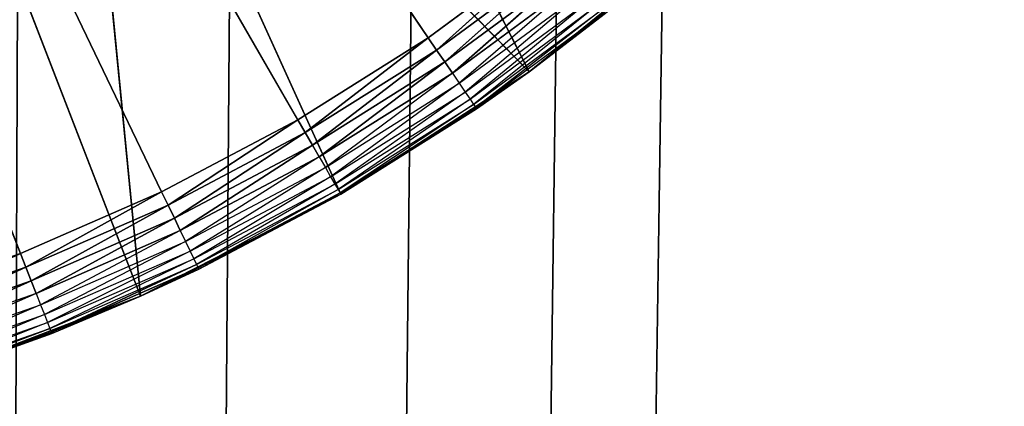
# Model space of a CAD drawing. Extents: x 0.1 to 17.7, y 0.1 to 17.7.
# Tile 563 of 656: x 16.2719 to 16.5014, y 15.6997 to 15.7897. Entities that reach past the tile are written whole.
import ezdxf

# ---------------------------------------------------------------- set-up
doc = ezdxf.new("R2010")
doc.units = 0
doc.header["$LTSCALE"] = 2.54
doc.layers.get('0').update_dxf_attribs({"color": 13, "linetype": 'CONTINUOUS'})

# ---------------------------------------------------------------- blocks, each defined once
blk = doc.blocks.new('KOSZ_NA__MIECI_Z_POKRYWK__')
at = {"color": 0}
for p, q in [((16.09677, 16.18213, 10.3), (16.27213, 15.73531, 10.3)), ((16.33676, 15.76644, 10.3), (16.09677, 16.18213, 10.3)), ((16.09677, 16.18213, 10.3), (16.36716, 15.78554, 10.3)), ((16.33676, 15.76644, 10.3), (16.09677, 16.18213, 10.3)), ((16.30503, 15.74967, 10.3), (16.09677, 16.18213, 10.3)), ((16.30503, 15.74967, 10.3), (16.09677, 16.18213, 10.3)), ((16.09677, 16.18213, 10.3), (16.27213, 15.73531, 10.3)), ((16.09677, 16.18213, 10.3), (16.36716, 15.78554, 10.3)), ((16.42566, 16.06242, 10.5), (16.21647, 2.01102, 10.5)), ((16.42566, 16.06242, 10.5), (16.21647, 2.01102, 10.5)), ((16.42566, 16.06242, 10.6), (16.21647, 2.01102, 10.6)), ((16.42566, 16.06242, 10.6), (16.21647, 2.01102, 10.6)), ((16.39987, 16.00713, 10.5), (16.21647, 2.01102, 10.5)), ((16.39987, 16.00713, 10.5), (16.21647, 2.01102, 10.5)), ((16.39987, 16.00713, 10.6), (16.21647, 2.01102, 10.6)), ((16.39987, 16.00713, 10.6), (16.21647, 2.01102, 10.6)), ((16.36488, 15.95715, 10.5), (16.21647, 2.01102, 10.5)), ((16.36488, 15.95715, 10.5), (16.21647, 2.01102, 10.5)), ((16.21647, 2.01102, 10.6), (16.36488, 15.95715, 10.6)), ((16.21647, 2.01102, 10.6), (16.36488, 15.95715, 10.6)), ((16.32174, 15.91402, 10.5), (16.21647, 2.01102, 10.5)), ((16.32174, 15.91402, 10.5), (16.21647, 2.01102, 10.5)), ((16.32174, 15.91402, 10.6), (16.21647, 2.01102, 10.6)), ((16.32174, 15.91402, 10.6), (16.21647, 2.01102, 10.6)), ((16.39066, 15.77762, 10.5), (16.32174, 15.91402, 10.5)), ((16.39066, 15.77762, 10.5), (16.32174, 15.91402, 10.5)), ((16.30013, 15.72536, 10.5), (16.2843, 15.88661, 10.5)), ((16.34677, 15.74912, 10.5), (16.2843, 15.88661, 10.5)), ((16.30013, 15.72536, 10.5), (16.2843, 15.88661, 10.5)), ((16.34677, 15.74912, 10.5), (16.2843, 15.88661, 10.5)), ((16.39066, 15.77762, 10.5), (16.2843, 15.88661, 10.5)), ((16.39066, 15.77762, 10.5), (16.2843, 15.88661, 10.5)), ((16.30013, 15.72536, 10.5), (16.24579, 15.86544, 10.5)), ((16.30013, 15.72536, 10.5), (16.24579, 15.86544, 10.5)), ((16.43133, 15.81056, 10.5), (16.39066, 15.77762, 10.5)), ((16.43133, 15.81056, 10.5), (16.39066, 15.77762, 10.5)), ((16.39604, 15.80685, 10.3), (16.36716, 15.78554, 10.3)), ((16.39604, 15.80685, 10.3), (16.36716, 15.78554, 10.3)), ((16.39604, 15.80685, 10.3), (16.36911, 15.78267, 10.3003)), ((16.39604, 15.80685, 10.3), (16.36911, 15.78267, 10.3003)), ((16.36911, 15.78267, 10.3003), (16.39821, 15.80414, 10.3003)), ((16.36911, 15.78267, 10.3003), (16.39821, 15.80414, 10.3003)), ((16.39821, 15.80414, 10.3003), (16.37101, 15.77988, 10.30121)), ((16.39821, 15.80414, 10.3003), (16.37101, 15.77988, 10.30121)), ((16.37101, 15.77988, 10.30121), (16.40031, 15.8015, 10.30121)), ((16.37101, 15.77988, 10.30121), (16.40031, 15.8015, 10.30121)), ((16.40031, 15.8015, 10.30121), (16.37279, 15.77727, 10.30268)), ((16.40031, 15.8015, 10.30121), (16.37279, 15.77727, 10.30268)), ((16.37279, 15.77727, 10.30268), (16.40228, 15.79903, 10.30268)), ((16.40228, 15.79903, 10.30268), (16.3744, 15.77491, 10.30468)), ((16.3744, 15.77491, 10.30468), (16.40406, 15.7968, 10.30468)), ((16.40406, 15.7968, 10.30468), (16.37579, 15.77288, 10.30714)), ((16.37579, 15.77288, 10.30714), (16.40559, 15.79487, 10.30714)), ((16.40559, 15.79487, 10.30714), (16.37691, 15.77122, 10.31)), ((16.37691, 15.77122, 10.31), (16.40684, 15.79331, 10.31)), ((16.40684, 15.79331, 10.31), (16.37775, 15.77001, 10.31316)), ((16.37775, 15.77001, 10.31316), (16.40776, 15.79216, 10.31316)), ((16.40776, 15.79216, 10.31316), (16.37825, 15.76926, 10.31653)), ((16.37825, 15.76926, 10.31653), (16.40832, 15.79145, 10.31653)), ((16.40832, 15.79145, 10.31653), (16.39066, 15.77762, 10.32)), ((16.39066, 15.77762, 10.5), (16.40851, 15.79121, 10.32)), ((16.39066, 15.77762, 10.5), (16.40851, 15.79121, 10.32)), ((16.39066, 15.77762, 10.32), (16.40851, 15.79121, 10.32)), ((16.36716, 15.78554, 10.3), (16.33676, 15.76644, 10.3)), ((16.36716, 15.78554, 10.3), (16.33676, 15.76644, 10.3)), ((16.36716, 15.78554, 10.3), (16.3385, 15.76343, 10.3003)), ((16.36716, 15.78554, 10.3), (16.3385, 15.76343, 10.3003)), ((16.36716, 15.78554, 10.3), (16.36911, 15.78267, 10.3003)), ((16.36716, 15.78554, 10.3), (16.36911, 15.78267, 10.3003)), ((16.3385, 15.76343, 10.3003), (16.36911, 15.78267, 10.3003)), ((16.3385, 15.76343, 10.3003), (16.36911, 15.78267, 10.3003)), ((16.36911, 15.78267, 10.3003), (16.34019, 15.76051, 10.30121)), ((16.36911, 15.78267, 10.3003), (16.34019, 15.76051, 10.30121)), ((16.36911, 15.78267, 10.3003), (16.37101, 15.77988, 10.30121)), ((16.36911, 15.78267, 10.3003), (16.37101, 15.77988, 10.30121)), ((16.34019, 15.76051, 10.30121), (16.37101, 15.77988, 10.30121)), ((16.34019, 15.76051, 10.30121), (16.37101, 15.77988, 10.30121)), ((16.37101, 15.77988, 10.30121), (16.34176, 15.75778, 10.30268)), ((16.37101, 15.77988, 10.30121), (16.34176, 15.75778, 10.30268)), ((16.37101, 15.77988, 10.30121), (16.37279, 15.77727, 10.30268)), ((16.37101, 15.77988, 10.30121), (16.37279, 15.77727, 10.30268)), ((16.34176, 15.75778, 10.30268), (16.37279, 15.77727, 10.30268)), ((16.37279, 15.77727, 10.30268), (16.34319, 15.7553, 10.30468)), ((16.39066, 15.77762, 10.5), (16.34677, 15.74912, 10.5)), ((16.39066, 15.77762, 10.5), (16.34677, 15.74912, 10.5)), ((16.37279, 15.77727, 10.30268), (16.3744, 15.77491, 10.30468)), ((16.39066, 15.77762, 10.32), (16.37825, 15.76926, 10.31653)), ((16.37842, 15.76901, 10.32), (16.39066, 15.77762, 10.5)), ((16.37842, 15.76901, 10.32), (16.39066, 15.77762, 10.5)), ((16.37842, 15.76901, 10.32), (16.39066, 15.77762, 10.32)), ((16.39066, 15.77762, 10.5), (16.39066, 15.77762, 10.32)), ((16.39066, 15.77762, 10.5), (16.39066, 15.77762, 10.32)), ((16.34319, 15.7553, 10.30468), (16.3744, 15.77491, 10.30468)), ((16.3744, 15.77491, 10.30468), (16.34442, 15.75317, 10.30714)), ((16.3744, 15.77491, 10.30468), (16.37579, 15.77288, 10.30714)), ((16.34442, 15.75317, 10.30714), (16.37579, 15.77288, 10.30714)), ((16.37579, 15.77288, 10.30714), (16.34543, 15.75144, 10.31)), ((16.37579, 15.77288, 10.30714), (16.37691, 15.77122, 10.31)), ((16.34543, 15.75144, 10.31), (16.37691, 15.77122, 10.31)), ((16.37691, 15.77122, 10.31), (16.34616, 15.75016, 10.31316)), ((16.34616, 15.75016, 10.31316), (16.37775, 15.77001, 10.31316)), ((16.37775, 15.77001, 10.31316), (16.34661, 15.74938, 10.31653)), ((16.37691, 15.77122, 10.31), (16.37775, 15.77001, 10.31316)), ((16.37775, 15.77001, 10.31316), (16.37825, 15.76926, 10.31653)), ((16.34661, 15.74938, 10.31653), (16.37825, 15.76926, 10.31653)), ((16.34677, 15.74912, 10.32), (16.37825, 15.76926, 10.31653)), ((16.34677, 15.74912, 10.32), (16.37842, 15.76901, 10.32)), ((16.37842, 15.76901, 10.32), (16.34677, 15.74912, 10.5)), ((16.37842, 15.76901, 10.32), (16.34677, 15.74912, 10.5)), ((16.37842, 15.76901, 10.32), (16.37825, 15.76926, 10.31653)), ((16.33676, 15.76644, 10.3), (16.30503, 15.74967, 10.3)), ((16.33676, 15.76644, 10.3), (16.30503, 15.74967, 10.3)), ((16.33676, 15.76644, 10.3), (16.30654, 15.74654, 10.3003)), ((16.33676, 15.76644, 10.3), (16.30654, 15.74654, 10.3003)), ((16.33676, 15.76644, 10.3), (16.3385, 15.76343, 10.3003)), ((16.33676, 15.76644, 10.3), (16.3385, 15.76343, 10.3003)), ((16.30654, 15.74654, 10.3003), (16.3385, 15.76343, 10.3003)), ((16.30654, 15.74654, 10.3003), (16.3385, 15.76343, 10.3003)), ((16.3385, 15.76343, 10.3003), (16.308, 15.7435, 10.30121)), ((16.3385, 15.76343, 10.3003), (16.308, 15.7435, 10.30121)), ((16.3385, 15.76343, 10.3003), (16.34019, 15.76051, 10.30121)), ((16.3385, 15.76343, 10.3003), (16.34019, 15.76051, 10.30121)), ((16.308, 15.7435, 10.30121), (16.34019, 15.76051, 10.30121)), ((16.308, 15.7435, 10.30121), (16.34019, 15.76051, 10.30121)), ((16.34019, 15.76051, 10.30121), (16.30937, 15.74066, 10.30268)), ((16.34019, 15.76051, 10.30121), (16.30937, 15.74066, 10.30268)), ((16.34019, 15.76051, 10.30121), (16.34176, 15.75778, 10.30268)), ((16.34019, 15.76051, 10.30121), (16.34176, 15.75778, 10.30268)), ((16.30937, 15.74066, 10.30268), (16.34176, 15.75778, 10.30268)), ((16.34176, 15.75778, 10.30268), (16.31061, 15.73808, 10.30468)), ((16.34176, 15.75778, 10.30268), (16.34319, 15.7553, 10.30468)), ((16.31061, 15.73808, 10.30468), (16.34319, 15.7553, 10.30468)), ((16.34319, 15.7553, 10.30468), (16.31168, 15.73586, 10.30714)), ((16.34319, 15.7553, 10.30468), (16.34442, 15.75317, 10.30714)), ((16.31168, 15.73586, 10.30714), (16.34442, 15.75317, 10.30714)), ((16.34442, 15.75317, 10.30714), (16.31254, 15.73406, 10.31)), ((16.31254, 15.73406, 10.31), (16.34543, 15.75144, 10.31)), ((16.34543, 15.75144, 10.31), (16.31318, 15.73273, 10.31316)), ((16.34442, 15.75317, 10.30714), (16.34543, 15.75144, 10.31)), ((16.34543, 15.75144, 10.31), (16.34616, 15.75016, 10.31316)), ((16.30503, 15.74967, 10.3), (16.27213, 15.73531, 10.3)), ((16.30503, 15.74967, 10.3), (16.27213, 15.73531, 10.3)), ((16.30503, 15.74967, 10.3), (16.2734, 15.73208, 10.3003)), ((16.30503, 15.74967, 10.3), (16.2734, 15.73208, 10.3003)), ((16.34677, 15.74912, 10.5), (16.30013, 15.72536, 10.5)), ((16.34677, 15.74912, 10.5), (16.30013, 15.72536, 10.5)), ((16.30503, 15.74967, 10.3), (16.30654, 15.74654, 10.3003)), ((16.30503, 15.74967, 10.3), (16.30654, 15.74654, 10.3003)), ((16.31318, 15.73273, 10.31316), (16.34616, 15.75016, 10.31316)), ((16.34616, 15.75016, 10.31316), (16.31357, 15.73192, 10.31653)), ((16.31357, 15.73192, 10.31653), (16.34661, 15.74938, 10.31653)), ((16.31371, 15.73165, 10.32), (16.34661, 15.74938, 10.31653)), ((16.31371, 15.73165, 10.32), (16.34661, 15.74938, 10.31653)), ((16.31371, 15.73165, 10.32), (16.34677, 15.74912, 10.5)), ((16.31371, 15.73165, 10.32), (16.34677, 15.74912, 10.32)), ((16.31371, 15.73165, 10.32), (16.34677, 15.74912, 10.5)), ((16.31371, 15.73165, 10.32), (16.34677, 15.74912, 10.32)), ((16.34616, 15.75016, 10.31316), (16.34661, 15.74938, 10.31653)), ((16.34677, 15.74912, 10.32), (16.34661, 15.74938, 10.31653)), ((16.34677, 15.74912, 10.32), (16.34677, 15.74912, 10.5)), ((16.34677, 15.74912, 10.32), (16.34677, 15.74912, 10.5)), ((16.2734, 15.73208, 10.3003), (16.30654, 15.74654, 10.3003)), ((16.2734, 15.73208, 10.3003), (16.30654, 15.74654, 10.3003)), ((16.30654, 15.74654, 10.3003), (16.27463, 15.72894, 10.30121)), ((16.30654, 15.74654, 10.3003), (16.27463, 15.72894, 10.30121)), ((16.30654, 15.74654, 10.3003), (16.308, 15.7435, 10.30121)), ((16.30654, 15.74654, 10.3003), (16.308, 15.7435, 10.30121)), ((16.27463, 15.72894, 10.30121), (16.308, 15.7435, 10.30121)), ((16.27463, 15.72894, 10.30121), (16.308, 15.7435, 10.30121)), ((16.308, 15.7435, 10.30121), (16.27578, 15.726, 10.30268)), ((16.308, 15.7435, 10.30121), (16.27578, 15.726, 10.30268)), ((16.308, 15.7435, 10.30121), (16.30937, 15.74066, 10.30268)), ((16.308, 15.7435, 10.30121), (16.30937, 15.74066, 10.30268)), ((16.27578, 15.726, 10.30268), (16.30937, 15.74066, 10.30268)), ((16.30937, 15.74066, 10.30268), (16.27682, 15.72334, 10.30468)), ((16.30937, 15.74066, 10.30268), (16.31061, 15.73808, 10.30468)), ((16.27682, 15.72334, 10.30468), (16.31061, 15.73808, 10.30468)), ((16.31061, 15.73808, 10.30468), (16.27773, 15.72105, 10.30714)), ((16.31061, 15.73808, 10.30468), (16.31168, 15.73586, 10.30714)), ((16.27213, 15.73531, 10.3), (16.23825, 15.72346, 10.3)), ((16.27213, 15.73531, 10.3), (16.23825, 15.72346, 10.3)), ((16.27213, 15.73531, 10.3), (16.23927, 15.72014, 10.3003)), ((16.27213, 15.73531, 10.3), (16.23927, 15.72014, 10.3003)), ((16.27213, 15.73531, 10.3), (16.2734, 15.73208, 10.3003)), ((16.27213, 15.73531, 10.3), (16.2734, 15.73208, 10.3003)), ((16.27773, 15.72105, 10.30714), (16.31168, 15.73586, 10.30714)), ((16.31168, 15.73586, 10.30714), (16.27846, 15.71919, 10.31)), ((16.31168, 15.73586, 10.30714), (16.31254, 15.73406, 10.31)), ((16.27846, 15.71919, 10.31), (16.31254, 15.73406, 10.31)), ((16.31254, 15.73406, 10.31), (16.27899, 15.71782, 10.31316)), ((16.31254, 15.73406, 10.31), (16.31318, 15.73273, 10.31316)), ((16.23927, 15.72014, 10.3003), (16.2734, 15.73208, 10.3003)), ((16.23927, 15.72014, 10.3003), (16.2734, 15.73208, 10.3003)), ((16.2734, 15.73208, 10.3003), (16.24026, 15.71692, 10.30121)), ((16.2734, 15.73208, 10.3003), (16.24026, 15.71692, 10.30121)), ((16.2734, 15.73208, 10.3003), (16.27463, 15.72894, 10.30121)), ((16.2734, 15.73208, 10.3003), (16.27463, 15.72894, 10.30121)), ((16.27899, 15.71782, 10.31316), (16.31318, 15.73273, 10.31316)), ((16.31318, 15.73273, 10.31316), (16.27932, 15.71698, 10.31653)), ((16.31318, 15.73273, 10.31316), (16.27932, 15.71698, 10.31653)), ((16.27932, 15.71698, 10.31653), (16.31357, 15.73192, 10.31653)), ((16.27932, 15.71698, 10.31653), (16.31357, 15.73192, 10.31653)), ((16.30013, 15.72536, 10.32), (16.31357, 15.73192, 10.31653)), ((16.30013, 15.72536, 10.32), (16.31371, 15.73165, 10.32)), ((16.31371, 15.73165, 10.32), (16.30013, 15.72536, 10.5)), ((16.31371, 15.73165, 10.32), (16.30013, 15.72536, 10.5)), ((16.31318, 15.73273, 10.31316), (16.31357, 15.73192, 10.31653)), ((16.31371, 15.73165, 10.32), (16.31357, 15.73192, 10.31653)), ((16.24026, 15.71692, 10.30121), (16.27463, 15.72894, 10.30121)), ((16.24026, 15.71692, 10.30121), (16.27463, 15.72894, 10.30121)), ((16.27463, 15.72894, 10.30121), (16.24119, 15.7139, 10.30268)), ((16.27463, 15.72894, 10.30121), (16.24119, 15.7139, 10.30268)), ((16.27463, 15.72894, 10.30121), (16.27578, 15.726, 10.30268)), ((16.27463, 15.72894, 10.30121), (16.27578, 15.726, 10.30268)), ((16.24119, 15.7139, 10.30268), (16.27578, 15.726, 10.30268)), ((16.27578, 15.726, 10.30268), (16.24204, 15.71117, 10.30468)), ((16.27578, 15.726, 10.30268), (16.27682, 15.72334, 10.30468)), ((16.30013, 15.72536, 10.5), (16.25127, 15.7066, 10.5)), ((16.30013, 15.72536, 10.5), (16.25127, 15.7066, 10.5)), ((16.30013, 15.72536, 10.32), (16.27932, 15.71698, 10.31653)), ((16.27944, 15.71669, 10.32), (16.30013, 15.72536, 10.5)), ((16.27944, 15.71669, 10.32), (16.30013, 15.72536, 10.32)), ((16.27944, 15.71669, 10.32), (16.30013, 15.72536, 10.5)), ((16.30013, 15.72536, 10.32), (16.30013, 15.72536, 10.5)), ((16.30013, 15.72536, 10.32), (16.30013, 15.72536, 10.5)), ((16.24204, 15.71117, 10.30468), (16.27682, 15.72334, 10.30468)), ((16.27682, 15.72334, 10.30468), (16.24276, 15.70882, 10.30714)), ((16.27682, 15.72334, 10.30468), (16.27773, 15.72105, 10.30714)), ((16.24276, 15.70882, 10.30714), (16.27773, 15.72105, 10.30714)), ((16.27773, 15.72105, 10.30714), (16.24335, 15.7069, 10.31)), ((16.24335, 15.7069, 10.31), (16.27846, 15.71919, 10.31)), ((16.27846, 15.71919, 10.31), (16.24379, 15.7055, 10.31316)), ((16.27773, 15.72105, 10.30714), (16.27846, 15.71919, 10.31)), ((16.27846, 15.71919, 10.31), (16.27899, 15.71782, 10.31316)), ((16.24379, 15.7055, 10.31316), (16.27899, 15.71782, 10.31316)), ((16.27899, 15.71782, 10.31316), (16.24405, 15.70463, 10.31653)), ((16.27899, 15.71782, 10.31316), (16.24405, 15.70463, 10.31653)), ((16.24405, 15.70463, 10.31653), (16.27932, 15.71698, 10.31653)), ((16.24405, 15.70463, 10.31653), (16.27932, 15.71698, 10.31653)), ((16.27944, 15.71669, 10.32), (16.24405, 15.70463, 10.31653)), ((16.25127, 15.7066, 10.32), (16.27944, 15.71669, 10.32)), ((16.27944, 15.71669, 10.32), (16.25127, 15.7066, 10.5)), ((16.27944, 15.71669, 10.32), (16.25127, 15.7066, 10.5)), ((16.27899, 15.71782, 10.31316), (16.27932, 15.71698, 10.31653)), ((16.27899, 15.71782, 10.31316), (16.27932, 15.71698, 10.31653)), ((16.27944, 15.71669, 10.32), (16.27932, 15.71698, 10.31653))]:
    blk.add_line(p, q, dxfattribs=at)
mesh = blk.add_polyface(dxfattribs=at)
corners = [(17.49677, 17.48213, 31.6), (0.29676, 17.48213, 31.6), (8.82731, 9.27605, 31.6)]
mesh.append_faces([[corners[k] for k in face] for face in [(0, 1, 2)]], dxfattribs={"color": 0})
mesh = blk.add_polyface(dxfattribs=at)
corners = [(17.49677, 0.28213, 31.5), (0.29676, 0.28213, 31.5), (0.29676, 17.48213, 31.5)]
mesh.append_faces([[corners[k] for k in face] for face in [(0, 1, 2)]], dxfattribs={"color": 0})
mesh = blk.add_polyface(dxfattribs=at)
corners = [(17.49677, 0.28213, 31.5), (0.29676, 17.48213, 31.5), (17.49677, 17.48213, 31.5)]
mesh.append_faces([[corners[k] for k in face] for face in [(0, 1, 2)]], dxfattribs={"color": 0})
mesh = blk.add_polyface(dxfattribs=at)
corners = [(17.49677, 17.48213, 31.6), (8.82731, 9.27605, 31.6), (8.89676, 9.28213, 31.6)]
mesh.append_faces([[corners[k] for k in face] for face in [(0, 1, 2)]], dxfattribs={"color": 0})
mesh = blk.add_polyface(dxfattribs=at)
corners = [(17.49677, 17.48213, 31.6), (8.89676, 9.28213, 31.6), (8.96622, 9.27605, 31.6)]
mesh.append_faces([[corners[k] for k in face] for face in [(0, 1, 2)]], dxfattribs={"color": 0})
mesh = blk.add_polyface(dxfattribs=at)
corners = [(17.49677, 17.48213, 31.6), (8.96622, 9.27605, 31.6), (9.03357, 9.25801, 31.6)]
mesh.append_faces([[corners[k] for k in face] for face in [(0, 1, 2)]], dxfattribs={"color": 0})
mesh = blk.add_polyface(dxfattribs=at)
corners = [(17.49677, 17.48213, 31.6), (9.03357, 9.25801, 31.6), (9.09677, 9.22854, 31.6)]
mesh.append_faces([[corners[k] for k in face] for face in [(0, 1, 2)]], dxfattribs={"color": 0})
mesh = blk.add_polyface(dxfattribs=at)
corners = [(17.49677, 17.48213, 31.6), (9.09677, 9.22854, 31.6), (9.15388, 9.18855, 31.6)]
mesh.append_faces([[corners[k] for k in face] for face in [(0, 1, 2)]], dxfattribs={"color": 0})
mesh = blk.add_polyface(dxfattribs=at)
corners = [(17.49677, 17.48213, 31.6), (9.15388, 9.18855, 31.6), (9.20318, 9.13924, 31.6)]
mesh.append_faces([[corners[k] for k in face] for face in [(0, 1, 2)]], dxfattribs={"color": 0})
mesh = blk.add_polyface(dxfattribs=at)
corners = [(17.49677, 17.48213, 31.6), (9.20318, 9.13924, 31.6), (9.24317, 9.08213, 31.6)]
mesh.append_faces([[corners[k] for k in face] for face in [(0, 1, 2)]], dxfattribs={"color": 0})
mesh = blk.add_polyface(dxfattribs=at)
corners = [(17.49677, 17.48213, 31.6), (9.24317, 9.08213, 31.6), (9.27264, 9.01894, 31.6)]
mesh.append_faces([[corners[k] for k in face] for face in [(0, 1, 2)]], dxfattribs={"color": 0})
mesh = blk.add_polyface(dxfattribs=at)
corners = [(17.49677, 17.48213, 31.6), (9.27264, 9.01894, 31.6), (9.29069, 8.95159, 31.6)]
mesh.append_faces([[corners[k] for k in face] for face in [(0, 1, 2)]], dxfattribs={"color": 0})
mesh = blk.add_polyface(dxfattribs=at)
corners = [(17.49677, 17.48213, 31.6), (9.29069, 8.95159, 31.6), (9.29677, 8.88213, 31.6)]
mesh.append_faces([[corners[k] for k in face] for face in [(0, 1, 2)]], dxfattribs={"color": 0})
mesh = blk.add_polyface(dxfattribs=at)
corners = [(17.49677, 17.48213, 31.6), (9.29677, 8.88213, 31.6), (17.49677, 0.28213, 31.6)]
mesh.append_faces([[corners[k] for k in face] for face in [(0, 1, 2)]], dxfattribs={"color": 0})
mesh = blk.add_polyface(dxfattribs=at)
corners = [(17.14677, 17.23213, 10.5), (16.27177, 1.98524, 10.5), (16.21647, 2.01102, 10.5)]
mesh.append_faces([[corners[k] for k in face] for face in [(0, 1, 2)]], dxfattribs={"color": 0})
mesh = blk.add_polyface(dxfattribs=at)
corners = [(17.14677, 17.23213, 10.5), (16.21647, 2.01102, 10.5), (16.42566, 16.06242, 10.5)]
mesh.append_faces([[corners[k] for k in face] for face in [(0, 1, 2)]], dxfattribs={"color": 0})
mesh = blk.add_polyface(dxfattribs=at)
corners = [(17.14677, 17.23213, 10.6), (16.21647, 2.01102, 10.6), (16.27177, 1.98524, 10.6)]
mesh.append_faces([[corners[k] for k in face] for face in [(0, 1, 2)]], dxfattribs={"color": 0})
mesh = blk.add_polyface(dxfattribs=at)
corners = [(17.14677, 17.23213, 10.6), (16.42566, 16.06242, 10.6), (16.21647, 2.01102, 10.6)]
mesh.append_faces([[corners[k] for k in face] for face in [(0, 1, 2)]], dxfattribs={"color": 0})
mesh = blk.add_polyface(dxfattribs=at)
corners = [(17.14677, 17.23213, 10.5), (16.32174, 1.95025, 10.5), (16.27177, 1.98524, 10.5)]
mesh.append_faces([[corners[k] for k in face] for face in [(0, 1, 2)]], dxfattribs={"color": 0})
mesh = blk.add_polyface(dxfattribs=at)
corners = [(17.14677, 17.23213, 10.6), (16.27177, 1.98524, 10.6), (16.32174, 1.95025, 10.6)]
mesh.append_faces([[corners[k] for k in face] for face in [(0, 1, 2)]], dxfattribs={"color": 0})
mesh = blk.add_polyface(dxfattribs=at)
corners = [(17.14677, 17.23213, 10.5), (16.36488, 1.90711, 10.5), (16.32174, 1.95025, 10.5)]
mesh.append_faces([[corners[k] for k in face] for face in [(0, 1, 2)]], dxfattribs={"color": 0})
mesh = blk.add_polyface(dxfattribs=at)
corners = [(17.14677, 17.23213, 10.6), (16.32174, 1.95025, 10.6), (16.36488, 1.90711, 10.6)]
mesh.append_faces([[corners[k] for k in face] for face in [(0, 1, 2)]], dxfattribs={"color": 0})
mesh = blk.add_polyface(dxfattribs=at)
corners = [(17.14677, 17.23213, 10.5), (16.39987, 1.85713, 10.5), (16.36488, 1.90711, 10.5)]
mesh.append_faces([[corners[k] for k in face] for face in [(0, 1, 2)]], dxfattribs={"color": 0})
mesh = blk.add_polyface(dxfattribs=at)
corners = [(17.14677, 17.23213, 10.6), (16.36488, 1.90711, 10.6), (16.39987, 1.85713, 10.6)]
mesh.append_faces([[corners[k] for k in face] for face in [(0, 1, 2)]], dxfattribs={"color": 0})
mesh = blk.add_polyface(dxfattribs=at)
corners = [(17.14677, 17.23213, 10.5), (16.42566, 1.80184, 10.5), (16.39987, 1.85713, 10.5)]
mesh.append_faces([[corners[k] for k in face] for face in [(0, 1, 2)]], dxfattribs={"color": 0})
mesh = blk.add_polyface(dxfattribs=at)
corners = [(17.14677, 17.23213, 10.6), (16.39987, 1.85713, 10.6), (16.42566, 1.80184, 10.6)]
mesh.append_faces([[corners[k] for k in face] for face in [(0, 1, 2)]], dxfattribs={"color": 0})
mesh = blk.add_polyface(dxfattribs=at)
corners = [(17.14677, 17.23213, 10.5), (16.44145, 1.74291, 10.5), (16.42566, 1.80184, 10.5)]
mesh.append_faces([[corners[k] for k in face] for face in [(0, 1, 2)]], dxfattribs={"color": 0})
mesh = blk.add_polyface(dxfattribs=at)
corners = [(17.14677, 17.23213, 10.6), (16.42566, 1.80184, 10.6), (16.44145, 1.74291, 10.6)]
mesh.append_faces([[corners[k] for k in face] for face in [(0, 1, 2)]], dxfattribs={"color": 0})
mesh = blk.add_polyface(dxfattribs=at)
corners = [(17.14677, 0.63213, 10.5), (16.44145, 1.74291, 10.5), (17.14677, 17.23213, 10.5)]
mesh.append_faces([[corners[k] for k in face] for face in [(0, 1, 2)]], dxfattribs={"color": 0})
mesh = blk.add_polyface(dxfattribs=at)
corners = [(17.14677, 17.23213, 10.6), (16.44145, 1.74291, 10.6), (17.14677, 0.63213, 10.6)]
mesh.append_faces([[corners[k] for k in face] for face in [(0, 1, 2)]], dxfattribs={"color": 0})
mesh = blk.add_polyface(dxfattribs=at)
corners = [(16.27213, 15.73531, 10.3), (16.23825, 15.72346, 10.3), (16.09677, 16.18213, 10.3)]
mesh.append_faces([[corners[k] for k in face] for face in [(0, 1, 2)]], dxfattribs={"color": 0})
mesh = blk.add_polyface(dxfattribs=at)
corners = [(16.36716, 15.78554, 10.3), (16.33676, 15.76644, 10.3), (16.09677, 16.18213, 10.3)]
mesh.append_faces([[corners[k] for k in face] for face in [(0, 1, 2)]], dxfattribs={"color": 0})
mesh = blk.add_polyface(dxfattribs=at)
corners = [(16.33676, 15.76644, 10.3), (16.30503, 15.74967, 10.3), (16.09677, 16.18213, 10.3)]
mesh.append_faces([[corners[k] for k in face] for face in [(0, 1, 2)]], dxfattribs={"color": 0})
mesh = blk.add_polyface(dxfattribs=at)
corners = [(16.30503, 15.74967, 10.3), (16.27213, 15.73531, 10.3), (16.09677, 16.18213, 10.3)]
mesh.append_faces([[corners[k] for k in face] for face in [(0, 1, 2)]], dxfattribs={"color": 0})
mesh = blk.add_polyface(dxfattribs=at)
corners = [(16.39604, 15.80685, 10.3), (16.36716, 15.78554, 10.3), (16.09677, 16.18213, 10.3)]
mesh.append_faces([[corners[k] for k in face] for face in [(0, 1, 2)]], dxfattribs={"color": 0})
mesh = blk.add_polyface(dxfattribs=at)
corners = [(16.42566, 16.06242, 10.5), (16.21647, 2.01102, 10.5), (16.39987, 16.00713, 10.5)]
mesh.append_faces([[corners[k] for k in face] for face in [(0, 1, 2)]], dxfattribs={"color": 0})
mesh = blk.add_polyface(dxfattribs=at)
corners = [(16.42566, 16.06242, 10.6), (16.39987, 16.00713, 10.6), (16.21647, 2.01102, 10.6)]
mesh.append_faces([[corners[k] for k in face] for face in [(0, 1, 2)]], dxfattribs={"color": 0})
mesh = blk.add_polyface(dxfattribs=at)
corners = [(16.39987, 16.00713, 10.5), (16.21647, 2.01102, 10.5), (16.36488, 15.95715, 10.5)]
mesh.append_faces([[corners[k] for k in face] for face in [(0, 1, 2)]], dxfattribs={"color": 0})
mesh = blk.add_polyface(dxfattribs=at)
corners = [(16.39987, 16.00713, 10.6), (16.36488, 15.95715, 10.6), (16.21647, 2.01102, 10.6)]
mesh.append_faces([[corners[k] for k in face] for face in [(0, 1, 2)]], dxfattribs={"color": 0})
mesh = blk.add_polyface(dxfattribs=at)
corners = [(16.36488, 15.95715, 10.5), (16.21647, 2.01102, 10.5), (16.32174, 15.91402, 10.5)]
mesh.append_faces([[corners[k] for k in face] for face in [(0, 1, 2)]], dxfattribs={"color": 0})
mesh = blk.add_polyface(dxfattribs=at)
corners = [(16.36488, 15.95715, 10.6), (16.32174, 15.91402, 10.6), (16.21647, 2.01102, 10.6)]
mesh.append_faces([[corners[k] for k in face] for face in [(0, 1, 2)]], dxfattribs={"color": 0})
mesh = blk.add_polyface(dxfattribs=at)
corners = [(16.32174, 15.91402, 10.5), (16.21647, 2.01102, 10.5), (16.27177, 15.87902, 10.5)]
mesh.append_faces([[corners[k] for k in face] for face in [(0, 1, 2)]], dxfattribs={"color": 0})
mesh = blk.add_polyface(dxfattribs=at)
corners = [(16.32174, 15.91402, 10.6), (16.27177, 15.87902, 10.6), (16.21647, 2.01102, 10.6)]
mesh.append_faces([[corners[k] for k in face] for face in [(0, 1, 2)]], dxfattribs={"color": 0})
mesh = blk.add_polyface(dxfattribs=at)
corners = [(16.39066, 15.77762, 10.5), (16.32174, 15.91402, 10.5), (16.2843, 15.88661, 10.5)]
mesh.append_faces([[corners[k] for k in face] for face in [(0, 1, 2)]], dxfattribs={"color": 0})
mesh = blk.add_polyface(dxfattribs=at)
corners = [(16.43133, 15.81056, 10.5), (16.32174, 15.91402, 10.5), (16.39066, 15.77762, 10.5)]
mesh.append_faces([[corners[k] for k in face] for face in [(0, 1, 2)]], dxfattribs={"color": 0})
mesh = blk.add_polyface(dxfattribs=at)
corners = [(16.30013, 15.72536, 10.5), (16.2843, 15.88661, 10.5), (16.24579, 15.86544, 10.5)]
mesh.append_faces([[corners[k] for k in face] for face in [(0, 1, 2)]], dxfattribs={"color": 0})
mesh = blk.add_polyface(dxfattribs=at)
corners = [(16.34677, 15.74912, 10.5), (16.2843, 15.88661, 10.5), (16.30013, 15.72536, 10.5)]
mesh.append_faces([[corners[k] for k in face] for face in [(0, 1, 2)]], dxfattribs={"color": 0})
mesh = blk.add_polyface(dxfattribs=at)
corners = [(16.39066, 15.77762, 10.5), (16.2843, 15.88661, 10.5), (16.34677, 15.74912, 10.5)]
mesh.append_faces([[corners[k] for k in face] for face in [(0, 1, 2)]], dxfattribs={"color": 0})
mesh = blk.add_polyface(dxfattribs=at)
corners = [(16.30013, 15.72536, 10.5), (16.24579, 15.86544, 10.5), (16.25127, 15.7066, 10.5)]
mesh.append_faces([[corners[k] for k in face] for face in [(0, 1, 2)]], dxfattribs={"color": 0})
mesh = blk.add_polyface(dxfattribs=at)
corners = [(16.39066, 15.77762, 10.5), (16.40851, 15.79121, 10.32), (16.43133, 15.81056, 10.5)]
mesh.append_faces([[corners[k] for k in face] for face in [(0, 1, 2)]], dxfattribs={"color": 0})
mesh = blk.add_polyface(dxfattribs=at)
corners = [(16.39604, 15.80685, 10.3), (16.36911, 15.78267, 10.3003), (16.36716, 15.78554, 10.3)]
mesh.append_faces([[corners[k] for k in face] for face in [(0, 1, 2)]], dxfattribs={"color": 0})
mesh = blk.add_polyface(dxfattribs=at)
corners = [(16.39821, 15.80414, 10.3003), (16.36911, 15.78267, 10.3003), (16.39604, 15.80685, 10.3)]
mesh.append_faces([[corners[k] for k in face] for face in [(0, 1, 2)]], dxfattribs={"color": 0})
mesh = blk.add_polyface(dxfattribs=at)
corners = [(16.39821, 15.80414, 10.3003), (16.37101, 15.77988, 10.30121), (16.36911, 15.78267, 10.3003)]
mesh.append_faces([[corners[k] for k in face] for face in [(0, 1, 2)]], dxfattribs={"color": 0})
mesh = blk.add_polyface(dxfattribs=at)
corners = [(16.40031, 15.8015, 10.30121), (16.37101, 15.77988, 10.30121), (16.39821, 15.80414, 10.3003)]
mesh.append_faces([[corners[k] for k in face] for face in [(0, 1, 2)]], dxfattribs={"color": 0})
mesh = blk.add_polyface(dxfattribs=at)
corners = [(16.40031, 15.8015, 10.30121), (16.37279, 15.77727, 10.30268), (16.37101, 15.77988, 10.30121)]
mesh.append_faces([[corners[k] for k in face] for face in [(0, 1, 2)]], dxfattribs={"color": 0})
mesh = blk.add_polyface(dxfattribs=at)
corners = [(16.40228, 15.79903, 10.30268), (16.37279, 15.77727, 10.30268), (16.40031, 15.8015, 10.30121)]
mesh.append_faces([[corners[k] for k in face] for face in [(0, 1, 2)]], dxfattribs={"color": 0})
mesh = blk.add_polyface(dxfattribs=at)
corners = [(16.39066, 15.77762, 10.5), (16.39066, 15.77762, 10.32), (16.40851, 15.79121, 10.32)]
mesh.append_faces([[corners[k] for k in face] for face in [(0, 1, 2)]], dxfattribs={"color": 0})
mesh = blk.add_polyface(dxfattribs=at)
corners = [(16.36716, 15.78554, 10.3), (16.3385, 15.76343, 10.3003), (16.33676, 15.76644, 10.3)]
mesh.append_faces([[corners[k] for k in face] for face in [(0, 1, 2)]], dxfattribs={"color": 0})
mesh = blk.add_polyface(dxfattribs=at)
corners = [(16.36911, 15.78267, 10.3003), (16.3385, 15.76343, 10.3003), (16.36716, 15.78554, 10.3)]
mesh.append_faces([[corners[k] for k in face] for face in [(0, 1, 2)]], dxfattribs={"color": 0})
mesh = blk.add_polyface(dxfattribs=at)
corners = [(16.36911, 15.78267, 10.3003), (16.34019, 15.76051, 10.30121), (16.3385, 15.76343, 10.3003)]
mesh.append_faces([[corners[k] for k in face] for face in [(0, 1, 2)]], dxfattribs={"color": 0})
mesh = blk.add_polyface(dxfattribs=at)
corners = [(16.37101, 15.77988, 10.30121), (16.34019, 15.76051, 10.30121), (16.36911, 15.78267, 10.3003)]
mesh.append_faces([[corners[k] for k in face] for face in [(0, 1, 2)]], dxfattribs={"color": 0})
mesh = blk.add_polyface(dxfattribs=at)
corners = [(16.37101, 15.77988, 10.30121), (16.34176, 15.75778, 10.30268), (16.34019, 15.76051, 10.30121)]
mesh.append_faces([[corners[k] for k in face] for face in [(0, 1, 2)]], dxfattribs={"color": 0})
mesh = blk.add_polyface(dxfattribs=at)
corners = [(16.37279, 15.77727, 10.30268), (16.34176, 15.75778, 10.30268), (16.37101, 15.77988, 10.30121)]
mesh.append_faces([[corners[k] for k in face] for face in [(0, 1, 2)]], dxfattribs={"color": 0})
mesh = blk.add_polyface(dxfattribs=at)
corners = [(16.34677, 15.74912, 10.5), (16.37842, 15.76901, 10.32), (16.39066, 15.77762, 10.5)]
mesh.append_faces([[corners[k] for k in face] for face in [(0, 1, 2)]], dxfattribs={"color": 0})
mesh = blk.add_polyface(dxfattribs=at)
corners = [(16.39066, 15.77762, 10.5), (16.37842, 15.76901, 10.32), (16.39066, 15.77762, 10.32)]
mesh.append_faces([[corners[k] for k in face] for face in [(0, 1, 2)]], dxfattribs={"color": 0})
mesh = blk.add_polyface(dxfattribs=at)
corners = [(16.34677, 15.74912, 10.5), (16.34677, 15.74912, 10.32), (16.37842, 15.76901, 10.32)]
mesh.append_faces([[corners[k] for k in face] for face in [(0, 1, 2)]], dxfattribs={"color": 0})
mesh = blk.add_polyface(dxfattribs=at)
corners = [(16.33676, 15.76644, 10.3), (16.30654, 15.74654, 10.3003), (16.30503, 15.74967, 10.3)]
mesh.append_faces([[corners[k] for k in face] for face in [(0, 1, 2)]], dxfattribs={"color": 0})
mesh = blk.add_polyface(dxfattribs=at)
corners = [(16.3385, 15.76343, 10.3003), (16.30654, 15.74654, 10.3003), (16.33676, 15.76644, 10.3)]
mesh.append_faces([[corners[k] for k in face] for face in [(0, 1, 2)]], dxfattribs={"color": 0})
mesh = blk.add_polyface(dxfattribs=at)
corners = [(16.3385, 15.76343, 10.3003), (16.308, 15.7435, 10.30121), (16.30654, 15.74654, 10.3003)]
mesh.append_faces([[corners[k] for k in face] for face in [(0, 1, 2)]], dxfattribs={"color": 0})
mesh = blk.add_polyface(dxfattribs=at)
corners = [(16.34019, 15.76051, 10.30121), (16.308, 15.7435, 10.30121), (16.3385, 15.76343, 10.3003)]
mesh.append_faces([[corners[k] for k in face] for face in [(0, 1, 2)]], dxfattribs={"color": 0})
mesh = blk.add_polyface(dxfattribs=at)
corners = [(16.34019, 15.76051, 10.30121), (16.30937, 15.74066, 10.30268), (16.308, 15.7435, 10.30121)]
mesh.append_faces([[corners[k] for k in face] for face in [(0, 1, 2)]], dxfattribs={"color": 0})
mesh = blk.add_polyface(dxfattribs=at)
corners = [(16.34176, 15.75778, 10.30268), (16.30937, 15.74066, 10.30268), (16.34019, 15.76051, 10.30121)]
mesh.append_faces([[corners[k] for k in face] for face in [(0, 1, 2)]], dxfattribs={"color": 0})
mesh = blk.add_polyface(dxfattribs=at)
corners = [(16.30503, 15.74967, 10.3), (16.2734, 15.73208, 10.3003), (16.27213, 15.73531, 10.3)]
mesh.append_faces([[corners[k] for k in face] for face in [(0, 1, 2)]], dxfattribs={"color": 0})
mesh = blk.add_polyface(dxfattribs=at)
corners = [(16.30654, 15.74654, 10.3003), (16.2734, 15.73208, 10.3003), (16.30503, 15.74967, 10.3)]
mesh.append_faces([[corners[k] for k in face] for face in [(0, 1, 2)]], dxfattribs={"color": 0})
mesh = blk.add_polyface(dxfattribs=at)
corners = [(16.30013, 15.72536, 10.5), (16.31371, 15.73165, 10.32), (16.34677, 15.74912, 10.5)]
mesh.append_faces([[corners[k] for k in face] for face in [(0, 1, 2)]], dxfattribs={"color": 0})
mesh = blk.add_polyface(dxfattribs=at)
corners = [(16.31371, 15.73165, 10.32), (16.31357, 15.73192, 10.31653), (16.34661, 15.74938, 10.31653)]
mesh.append_faces([[corners[k] for k in face] for face in [(0, 1, 2)]], dxfattribs={"color": 0})
mesh = blk.add_polyface(dxfattribs=at)
corners = [(16.31371, 15.73165, 10.32), (16.34661, 15.74938, 10.31653), (16.34677, 15.74912, 10.32)]
mesh.append_faces([[corners[k] for k in face] for face in [(0, 1, 2)]], dxfattribs={"color": 0})
mesh = blk.add_polyface(dxfattribs=at)
corners = [(16.34677, 15.74912, 10.5), (16.31371, 15.73165, 10.32), (16.34677, 15.74912, 10.32)]
mesh.append_faces([[corners[k] for k in face] for face in [(0, 1, 2)]], dxfattribs={"color": 0})
mesh = blk.add_polyface(dxfattribs=at)
corners = [(16.30654, 15.74654, 10.3003), (16.27463, 15.72894, 10.30121), (16.2734, 15.73208, 10.3003)]
mesh.append_faces([[corners[k] for k in face] for face in [(0, 1, 2)]], dxfattribs={"color": 0})
mesh = blk.add_polyface(dxfattribs=at)
corners = [(16.308, 15.7435, 10.30121), (16.27463, 15.72894, 10.30121), (16.30654, 15.74654, 10.3003)]
mesh.append_faces([[corners[k] for k in face] for face in [(0, 1, 2)]], dxfattribs={"color": 0})
mesh = blk.add_polyface(dxfattribs=at)
corners = [(16.308, 15.7435, 10.30121), (16.27578, 15.726, 10.30268), (16.27463, 15.72894, 10.30121)]
mesh.append_faces([[corners[k] for k in face] for face in [(0, 1, 2)]], dxfattribs={"color": 0})
mesh = blk.add_polyface(dxfattribs=at)
corners = [(16.30937, 15.74066, 10.30268), (16.27578, 15.726, 10.30268), (16.308, 15.7435, 10.30121)]
mesh.append_faces([[corners[k] for k in face] for face in [(0, 1, 2)]], dxfattribs={"color": 0})
mesh = blk.add_polyface(dxfattribs=at)
corners = [(16.27213, 15.73531, 10.3), (16.23927, 15.72014, 10.3003), (16.23825, 15.72346, 10.3)]
mesh.append_faces([[corners[k] for k in face] for face in [(0, 1, 2)]], dxfattribs={"color": 0})
mesh = blk.add_polyface(dxfattribs=at)
corners = [(16.2734, 15.73208, 10.3003), (16.23927, 15.72014, 10.3003), (16.27213, 15.73531, 10.3)]
mesh.append_faces([[corners[k] for k in face] for face in [(0, 1, 2)]], dxfattribs={"color": 0})
mesh = blk.add_polyface(dxfattribs=at)
corners = [(16.2734, 15.73208, 10.3003), (16.24026, 15.71692, 10.30121), (16.23927, 15.72014, 10.3003)]
mesh.append_faces([[corners[k] for k in face] for face in [(0, 1, 2)]], dxfattribs={"color": 0})
mesh = blk.add_polyface(dxfattribs=at)
corners = [(16.27463, 15.72894, 10.30121), (16.24026, 15.71692, 10.30121), (16.2734, 15.73208, 10.3003)]
mesh.append_faces([[corners[k] for k in face] for face in [(0, 1, 2)]], dxfattribs={"color": 0})
mesh = blk.add_polyface(dxfattribs=at)
corners = [(16.27932, 15.71698, 10.31653), (16.27899, 15.71782, 10.31316), (16.31318, 15.73273, 10.31316)]
mesh.append_faces([[corners[k] for k in face] for face in [(0, 1, 2)]], dxfattribs={"color": 0})
mesh = blk.add_polyface(dxfattribs=at)
corners = [(16.27932, 15.71698, 10.31653), (16.31318, 15.73273, 10.31316), (16.31357, 15.73192, 10.31653)]
mesh.append_faces([[corners[k] for k in face] for face in [(0, 1, 2)]], dxfattribs={"color": 0})
mesh = blk.add_polyface(dxfattribs=at)
corners = [(16.30013, 15.72536, 10.32), (16.27932, 15.71698, 10.31653), (16.31357, 15.73192, 10.31653)]
mesh.append_faces([[corners[k] for k in face] for face in [(0, 1, 2)]], dxfattribs={"color": 0})
mesh = blk.add_polyface(dxfattribs=at)
corners = [(16.30013, 15.72536, 10.5), (16.30013, 15.72536, 10.32), (16.31371, 15.73165, 10.32)]
mesh.append_faces([[corners[k] for k in face] for face in [(0, 1, 2)]], dxfattribs={"color": 0})
mesh = blk.add_polyface(dxfattribs=at)
corners = [(16.27463, 15.72894, 10.30121), (16.24119, 15.7139, 10.30268), (16.24026, 15.71692, 10.30121)]
mesh.append_faces([[corners[k] for k in face] for face in [(0, 1, 2)]], dxfattribs={"color": 0})
mesh = blk.add_polyface(dxfattribs=at)
corners = [(16.27578, 15.726, 10.30268), (16.24119, 15.7139, 10.30268), (16.27463, 15.72894, 10.30121)]
mesh.append_faces([[corners[k] for k in face] for face in [(0, 1, 2)]], dxfattribs={"color": 0})
mesh = blk.add_polyface(dxfattribs=at)
corners = [(16.25127, 15.7066, 10.5), (16.27944, 15.71669, 10.32), (16.30013, 15.72536, 10.5)]
mesh.append_faces([[corners[k] for k in face] for face in [(0, 1, 2)]], dxfattribs={"color": 0})
mesh = blk.add_polyface(dxfattribs=at)
corners = [(16.30013, 15.72536, 10.5), (16.27944, 15.71669, 10.32), (16.30013, 15.72536, 10.32)]
mesh.append_faces([[corners[k] for k in face] for face in [(0, 1, 2)]], dxfattribs={"color": 0})
mesh = blk.add_polyface(dxfattribs=at)
corners = [(16.24405, 15.70463, 10.31653), (16.24379, 15.7055, 10.31316), (16.27899, 15.71782, 10.31316)]
mesh.append_faces([[corners[k] for k in face] for face in [(0, 1, 2)]], dxfattribs={"color": 0})
mesh = blk.add_polyface(dxfattribs=at)
corners = [(16.24405, 15.70463, 10.31653), (16.27899, 15.71782, 10.31316), (16.27932, 15.71698, 10.31653)]
mesh.append_faces([[corners[k] for k in face] for face in [(0, 1, 2)]], dxfattribs={"color": 0})
mesh = blk.add_polyface(dxfattribs=at)
corners = [(16.27944, 15.71669, 10.32), (16.24405, 15.70463, 10.31653), (16.27932, 15.71698, 10.31653)]
mesh.append_faces([[corners[k] for k in face] for face in [(0, 1, 2)]], dxfattribs={"color": 0})
mesh = blk.add_polyface(dxfattribs=at)
corners = [(16.25127, 15.7066, 10.5), (16.25127, 15.7066, 10.32), (16.27944, 15.71669, 10.32)]
mesh.append_faces([[corners[k] for k in face] for face in [(0, 1, 2)]], dxfattribs={"color": 0})

msp = doc.modelspace()

# ---------------------------------------------------------------- block references
at = {"color": 0}
msp.add_blockref('KOSZ_NA__MIECI_Z_POKRYWK__', (0, 0), dxfattribs=at)

doc.saveas('drawing.dxf')
